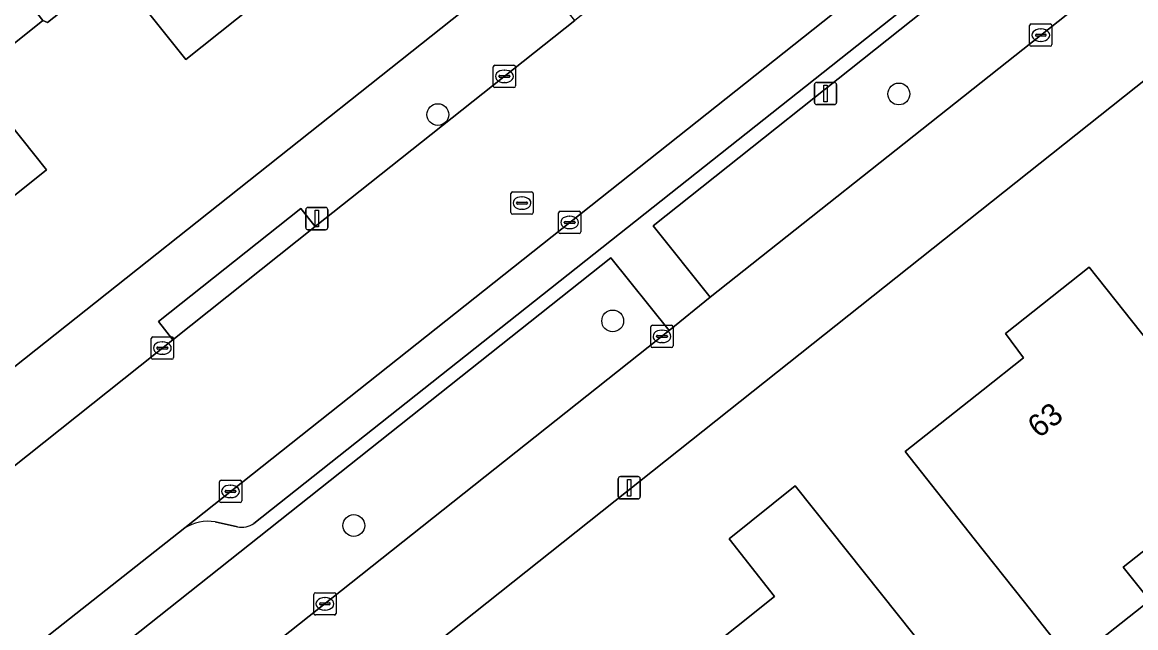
# Model space of a CAD drawing. Extents: x 159499 to 160349, y 382524 to 383273.
# Drawn here: x 159853.23 to 159903.16, y 383035.65 to 383062.81 of the extents above; entities that cross this region are included whole.
import ezdxf

# ---------------------------------------------------------------- set-up
doc = ezdxf.new("R2010")
doc.units = 0
for name, color, linetype in [('IMGEO_Boom', 7, 'Continuous'), ('IMGEO_Erf', 7, 'Continuous'), ('IMGEO_Groenvoorziening', 7, 'Continuous'), ('IMGEO_Kolk', 7, 'Continuous'), ('IMGEO_Lichtmast', 7, 'Continuous'), ('IMGEO_Pand', 7, 'Continuous'), ('IMGEO_Pand_nummerreeks', 7, 'Continuous'), ('IMGEO_Parkeervlak_open', 7, 'Continuous'), ('IMGEO_Rijbaan_lokaal_open', 7, 'Continuous'), ('IMGEO_Rioolput', 7, 'Continuous'), ('IMGEO_Voetpad_open', 7, 'Continuous')]:
    doc.layers.add(name, color=color, linetype=linetype)

msp = doc.modelspace()

# ---------------------------------------------------------------- linework, layer by layer
at = {"layer": 'IMGEO_Boom'}
for centre in [(159892.535, 383059.59), (159871.864, 383058.665), (159879.705, 383049.409), (159868.094, 383040.23)]:
    msp.add_circle(centre, 0.489, dxfattribs=at)
at = {"layer": 'IMGEO_Erf'}
for points in [[(159838.776, 383036.162), (160000, 383164.155)], [(159980.466, 383082.767), (159973.363, 383091.624), (159970.403, 383089.263), (159966.602, 383094.029), (159959.746, 383088.563), (159957.137, 383091.836), (159954.02, 383095.745), (159961.123, 383101.385), (159963.162, 383098.828), (159964.427, 383097.24), (159967.154, 383099.413), (159965.906, 383101.017), (159961.847, 383106.236), (159961.699, 383106.426), (159884.908, 383045.395), (159855.273, 383021.828), (159846.991, 383015.242), (159863.606, 383000), (159868.935, 382995.116), (159884.721, 382980.647)], [(159865.84, 383065.347), (159860.562, 383061.138), (159857.347, 383065.17), (159854.364, 383062.792), (159854.153, 383062.888), (159850.986, 383060.363), (159854.317, 383056.185), (159848.977, 383051.927)]]:
    msp.add_lwpolyline(points, dxfattribs=at)
for points in [[(159904.176, 383047.904), (159908.21, 383042.805), (159902.602, 383038.369), (159903.792, 383036.863), (159900.292, 383034.098), (159898.168, 383036.787), (159895.92, 383039.633), (159892.82, 383043.556), (159896.322, 383046.325), (159898.124, 383047.75), (159897.312, 383048.842), (159901.073, 383051.825)], [(159897.552, 383029.866), (159888.005, 383022.266), (159883.515, 383027.908), (159880.401, 383031.819), (159885.256, 383035.683), (159886.967, 383037.045), (159884.929, 383039.636), (159887.89, 383042.007), (159890.995, 383038.106)]]:
    msp.add_lwpolyline(points, close=True, dxfattribs=at)
at = {"layer": 'IMGEO_Groenvoorziening'}
msp.add_lwpolyline([(159884.082, 383050.481), (159908.378, 383069.746), (159905.827, 383073.006), (159881.522, 383053.674)], close=True, dxfattribs=at)
msp.add_lwpolyline([(159857.845, 383029.611), (159882.241, 383048.977), (159879.615, 383052.244), (159855.318, 383032.955)], dxfattribs=at)
at = {"layer": 'IMGEO_Kolk'}
for p, q in [((159898.401, 383061.804), (159898.401, 383062.656)), ((159898.476, 383062.73), (159899.328, 383062.73)), ((159898.889, 383062.51), (159898.914, 383062.51)), ((159899.402, 383062.656), (159899.402, 383061.804)), ((159898.66, 383062.224), (159898.66, 383062.236)), ((159899.098, 383062.187), (159898.7, 383062.187)), ((159898.703, 383062.273), (159899.101, 383062.273)), ((159898.912, 383061.95), (159898.887, 383061.95)), ((159899.144, 383062.236), (159899.144, 383062.224)), ((159899.328, 383061.73), (159898.476, 383061.73)), ((159874.422, 383060.88), (159875.274, 383060.88)), ((159874.347, 383059.954), (159874.347, 383060.806)), ((159874.606, 383060.374), (159874.606, 383060.386)), ((159875.044, 383060.337), (159874.646, 383060.337)), ((159874.649, 383060.423), (159875.047, 383060.423)), ((159874.835, 383060.66), (159874.86, 383060.66)), ((159875.09, 383060.386), (159875.09, 383060.374)), ((159875.348, 383060.806), (159875.348, 383059.954)), ((159875.274, 383059.88), (159874.422, 383059.88)), ((159874.858, 383060.1), (159874.833, 383060.1)), ((159877.274, 383053.402), (159877.274, 383054.254)), ((159877.349, 383054.328), (159878.201, 383054.328)), ((159877.533, 383053.822), (159877.533, 383053.834)), ((159877.576, 383053.871), (159877.974, 383053.871)), ((159877.762, 383054.108), (159877.787, 383054.108)), ((159878.017, 383053.834), (159878.017, 383053.822)), ((159878.275, 383054.254), (159878.275, 383053.402)), ((159877.971, 383053.785), (159877.573, 383053.785)), ((159877.785, 383053.548), (159877.76, 383053.548)), ((159878.201, 383053.328), (159877.349, 383053.328)), ((159881.414, 383048.29), (159881.414, 383049.142)), ((159881.489, 383049.216), (159882.341, 383049.216)), ((159881.902, 383048.996), (159881.927, 383048.996)), ((159882.415, 383049.142), (159882.415, 383048.29)), ((159859.011, 383047.765), (159859.011, 383048.617)), ((159859.086, 383048.691), (159859.938, 383048.691)), ((159859.499, 383048.471), (159859.524, 383048.471)), ((159860.012, 383048.617), (159860.012, 383047.765)), ((159881.673, 383048.71), (159881.673, 383048.722)), ((159882.111, 383048.673), (159881.713, 383048.673)), ((159881.716, 383048.759), (159882.114, 383048.759)), ((159881.925, 383048.436), (159881.9, 383048.436)), ((159882.157, 383048.722), (159882.157, 383048.71)), ((159859.27, 383048.185), (159859.27, 383048.197)), ((159859.708, 383048.148), (159859.31, 383048.148)), ((159859.313, 383048.234), (159859.711, 383048.234)), ((159859.522, 383047.911), (159859.497, 383047.911)), ((159859.754, 383048.197), (159859.754, 383048.185)), ((159882.341, 383048.216), (159881.489, 383048.216)), ((159859.938, 383047.691), (159859.086, 383047.691)), ((159862.067, 383041.335), (159862.067, 383042.187)), ((159862.142, 383042.261), (159862.994, 383042.261)), ((159862.555, 383042.041), (159862.58, 383042.041)), ((159863.068, 383042.187), (159863.068, 383041.335)), ((159862.326, 383041.755), (159862.326, 383041.767)), ((159862.764, 383041.718), (159862.366, 383041.718)), ((159862.369, 383041.804), (159862.767, 383041.804)), ((159862.578, 383041.481), (159862.553, 383041.481)), ((159862.81, 383041.767), (159862.81, 383041.755)), ((159862.994, 383041.261), (159862.142, 383041.261)), ((159866.299, 383036.291), (159866.299, 383037.143)), ((159866.374, 383037.217), (159867.226, 383037.217)), ((159866.787, 383036.997), (159866.812, 383036.997)), ((159867.3, 383037.143), (159867.3, 383036.291)), ((159866.558, 383036.711), (159866.558, 383036.723)), ((159866.996, 383036.674), (159866.598, 383036.674)), ((159866.601, 383036.76), (159866.999, 383036.76)), ((159866.81, 383036.437), (159866.785, 383036.437)), ((159867.042, 383036.723), (159867.042, 383036.711)), ((159867.226, 383036.217), (159866.374, 383036.217))]:
    msp.add_line(p, q, dxfattribs=at)
for points in [[(159898.401, 383061.804), (159898.401, 383062.656)], [(159898.476, 383062.73), (159899.328, 383062.73)], [(159899.402, 383062.656), (159899.402, 383061.804)], [(159899.328, 383061.73), (159898.476, 383061.73)], [(159874.422, 383060.88), (159875.274, 383060.88)], [(159874.347, 383059.954), (159874.347, 383060.806)], [(159875.348, 383060.806), (159875.348, 383059.954)], [(159875.274, 383059.88), (159874.422, 383059.88)], [(159877.274, 383053.402), (159877.274, 383054.254)], [(159877.349, 383054.328), (159878.201, 383054.328)], [(159878.275, 383054.254), (159878.275, 383053.402)], [(159878.201, 383053.328), (159877.349, 383053.328)], [(159881.414, 383048.29), (159881.414, 383049.142)], [(159881.489, 383049.216), (159882.341, 383049.216)], [(159882.415, 383049.142), (159882.415, 383048.29)], [(159859.011, 383047.765), (159859.011, 383048.617)], [(159859.086, 383048.691), (159859.938, 383048.691)], [(159860.012, 383048.617), (159860.012, 383047.765)], [(159882.341, 383048.216), (159881.489, 383048.216)], [(159859.938, 383047.691), (159859.086, 383047.691)], [(159862.067, 383041.335), (159862.067, 383042.187)], [(159862.142, 383042.261), (159862.994, 383042.261)], [(159863.068, 383042.187), (159863.068, 383041.335)], [(159862.994, 383041.261), (159862.142, 383041.261)], [(159866.299, 383036.291), (159866.299, 383037.143)], [(159866.374, 383037.217), (159867.226, 383037.217)], [(159867.3, 383037.143), (159867.3, 383036.291)], [(159867.226, 383036.217), (159866.374, 383036.217)]]:
    msp.add_lwpolyline(points, dxfattribs=at)
for centre, radius, start, end in [((159898.478, 383062.654), 0.0765, 91.552, 178.448), ((159898.478, 383062.654), 0.0765, 91.552, 178.448), ((159899.326, 383062.654), 0.0765, 1.552, 88.448), ((159899.326, 383062.654), 0.0765, 1.552, 88.448), ((159898.7, 383062.233), 0.0403, 85.8775, 175.7526), ((159898.697, 383062.223), 0.0366, 178.938, 274.7102), ((159899.101, 383062.23), 0.043, 264.8664, 352.4533), ((159899.105, 383062.235), 0.0386, 1.7309, 96.639), ((159898.478, 383061.806), 0.0765, 181.552, 268.448), ((159898.478, 383061.806), 0.0765, 181.552, 268.448), ((159899.326, 383061.806), 0.0765, 271.552, 358.448), ((159899.326, 383061.806), 0.0765, 271.552, 358.448), ((159874.424, 383060.804), 0.0765, 91.552, 178.448), ((159874.424, 383060.804), 0.0765, 91.552, 178.448), ((159875.272, 383060.804), 0.0765, 1.552, 88.448), ((159875.272, 383060.804), 0.0765, 1.552, 88.448), ((159874.646, 383060.383), 0.0403, 85.8775, 175.7526), ((159874.643, 383060.373), 0.0366, 178.938, 274.7102), ((159875.047, 383060.38), 0.043, 264.8664, 352.4533), ((159875.051, 383060.385), 0.0386, 1.7309, 96.639), ((159874.424, 383059.956), 0.0765, 181.552, 268.448), ((159874.424, 383059.956), 0.0765, 181.552, 268.448), ((159875.272, 383059.956), 0.0765, 271.552, 358.448), ((159875.272, 383059.956), 0.0765, 271.552, 358.448), ((159877.351, 383054.252), 0.0765, 91.552, 178.448), ((159877.351, 383054.252), 0.0765, 91.552, 178.448), ((159877.573, 383053.831), 0.0403, 85.8775, 175.7526), ((159877.978, 383053.833), 0.0386, 1.7309, 96.639), ((159878.199, 383054.252), 0.0765, 1.552, 88.448), ((159878.199, 383054.252), 0.0765, 1.552, 88.448), ((159877.351, 383053.404), 0.0765, 181.552, 268.448), ((159877.351, 383053.404), 0.0765, 181.552, 268.448), ((159877.57, 383053.821), 0.0366, 178.938, 274.7102), ((159877.974, 383053.828), 0.043, 264.8664, 352.4533), ((159878.199, 383053.404), 0.0765, 271.552, 358.448), ((159878.199, 383053.404), 0.0765, 271.552, 358.448), ((159881.491, 383049.14), 0.0765, 91.552, 178.448), ((159881.491, 383049.14), 0.0765, 91.552, 178.448), ((159882.339, 383049.14), 0.0765, 1.552, 88.448), ((159882.339, 383049.14), 0.0765, 1.552, 88.448), ((159859.088, 383048.615), 0.0765, 91.552, 178.448), ((159859.088, 383048.615), 0.0765, 91.552, 178.448), ((159859.936, 383048.615), 0.0765, 1.552, 88.448), ((159859.936, 383048.615), 0.0765, 1.552, 88.448), ((159881.713, 383048.719), 0.0403, 85.8775, 175.7526), ((159881.71, 383048.709), 0.0366, 178.938, 274.7102), ((159882.114, 383048.716), 0.043, 264.8664, 352.4533), ((159882.118, 383048.721), 0.0386, 1.7309, 96.639), ((159859.31, 383048.194), 0.0403, 85.8775, 175.7526), ((159859.307, 383048.184), 0.0366, 178.938, 274.7102), ((159859.711, 383048.191), 0.043, 264.8664, 352.4533), ((159859.715, 383048.196), 0.0386, 1.7309, 96.639), ((159881.491, 383048.292), 0.0765, 181.552, 268.448), ((159881.491, 383048.292), 0.0765, 181.552, 268.448), ((159882.339, 383048.292), 0.0765, 271.552, 358.448), ((159882.339, 383048.292), 0.0765, 271.552, 358.448), ((159859.088, 383047.767), 0.0765, 181.552, 268.448), ((159859.088, 383047.767), 0.0765, 181.552, 268.448), ((159859.936, 383047.767), 0.0765, 271.552, 358.448), ((159859.936, 383047.767), 0.0765, 271.552, 358.448), ((159862.144, 383042.185), 0.0765, 91.552, 178.448), ((159862.144, 383042.185), 0.0765, 91.552, 178.448), ((159862.992, 383042.185), 0.0765, 1.552, 88.448), ((159862.992, 383042.185), 0.0765, 1.552, 88.448), ((159862.366, 383041.764), 0.0403, 85.8775, 175.7526), ((159862.363, 383041.754), 0.0366, 178.938, 274.7102), ((159862.767, 383041.761), 0.043, 264.8664, 352.4533), ((159862.771, 383041.766), 0.0386, 1.7309, 96.639), ((159862.144, 383041.337), 0.0765, 181.552, 268.448), ((159862.144, 383041.337), 0.0765, 181.552, 268.448), ((159862.992, 383041.337), 0.0765, 271.552, 358.448), ((159862.992, 383041.337), 0.0765, 271.552, 358.448), ((159866.376, 383037.141), 0.0765, 91.552, 178.448), ((159866.376, 383037.141), 0.0765, 91.552, 178.448), ((159867.224, 383037.141), 0.0765, 1.552, 88.448), ((159867.224, 383037.141), 0.0765, 1.552, 88.448), ((159866.598, 383036.72), 0.0403, 85.8775, 175.7526), ((159866.595, 383036.71), 0.0366, 178.938, 274.7102), ((159866.999, 383036.717), 0.043, 264.8664, 352.4533), ((159867.003, 383036.722), 0.0386, 1.7309, 96.639), ((159866.376, 383036.293), 0.0765, 181.552, 268.448), ((159866.376, 383036.293), 0.0765, 181.552, 268.448), ((159867.224, 383036.293), 0.0765, 271.552, 358.448), ((159867.224, 383036.293), 0.0765, 271.552, 358.448)]:
    msp.add_arc(centre, radius, start, end, dxfattribs=at)
for centre, major_axis, ratio, start_param, end_param in [((159898.888, 383062.23), (-0.387, 0.002), 0.722429, 4.712389, 7.853982), ((159898.913, 383062.23), (-0.39, 0.002), 0.717154, 1.570796, 4.712389), ((159874.834, 383060.38), (-0.387, 0.002), 0.722429, 4.712389, 7.853982), ((159874.859, 383060.38), (-0.39, 0.002), 0.717154, 1.570796, 4.712389), ((159877.761, 383053.828), (-0.387, 0.002), 0.722429, 4.712389, 7.853982), ((159877.786, 383053.828), (-0.39, 0.002), 0.717154, 1.570796, 4.712389), ((159881.901, 383048.716), (-0.387, 0.002), 0.722429, 4.712389, 7.853982), ((159881.926, 383048.716), (-0.39, 0.002), 0.717154, 1.570796, 4.712389), ((159859.498, 383048.191), (-0.387, 0.002), 0.722429, 4.712389, 7.853982), ((159859.523, 383048.191), (-0.39, 0.002), 0.717154, 1.570796, 4.712389), ((159862.554, 383041.761), (-0.387, 0.002), 0.722429, 4.712389, 7.853982), ((159862.579, 383041.761), (-0.39, 0.002), 0.717154, 1.570796, 4.712389), ((159866.786, 383036.717), (-0.387, 0.002), 0.722429, 4.712389, 7.853982), ((159866.811, 383036.717), (-0.39, 0.002), 0.717154, 1.570796, 4.712389)]:
    msp.add_ellipse(centre, major_axis=major_axis, ratio=ratio, start_param=start_param, end_param=end_param, dxfattribs=at)
at = {"layer": 'IMGEO_Lichtmast'}
for p, q in [((159888.753, 383059.212), (159888.753, 383060.012)), ((159888.753, 383060.012), (159888.753, 383059.212)), ((159888.853, 383060.112), (159889.643, 383060.112)), ((159889.643, 383060.112), (159888.853, 383060.112)), ((159889.743, 383060.012), (159889.743, 383059.212)), ((159889.743, 383059.212), (159889.743, 383060.012)), ((159889.643, 383059.112), (159888.853, 383059.112)), ((159888.853, 383059.112), (159889.643, 383059.112)), ((159865.939, 383053.598), (159865.939, 383054.398)), ((159865.939, 383054.398), (159865.939, 383053.598)), ((159866.039, 383054.498), (159866.829, 383054.498)), ((159866.829, 383054.498), (159866.039, 383054.498)), ((159866.929, 383054.398), (159866.929, 383053.598)), ((159866.929, 383053.598), (159866.929, 383054.398)), ((159866.829, 383053.498), (159866.039, 383053.498)), ((159866.039, 383053.498), (159866.829, 383053.498)), ((159880.052, 383042.426), (159880.842, 383042.426)), ((159880.842, 383042.426), (159880.052, 383042.426)), ((159879.952, 383041.526), (159879.952, 383042.326)), ((159879.952, 383042.326), (159879.952, 383041.526)), ((159880.942, 383042.326), (159880.942, 383041.526)), ((159880.942, 383041.526), (159880.942, 383042.326)), ((159880.842, 383041.426), (159880.052, 383041.426)), ((159880.052, 383041.426), (159880.842, 383041.426))]:
    msp.add_line(p, q, dxfattribs=at)
for points in [[(159889.173, 383059.987), (159889.323, 383059.987), (159889.323, 383059.237), (159889.173, 383059.237), (159889.173, 383059.987)], [(159866.359, 383054.373), (159866.509, 383054.373), (159866.509, 383053.623), (159866.359, 383053.623), (159866.359, 383054.373)], [(159880.372, 383042.301), (159880.522, 383042.301), (159880.522, 383041.551), (159880.372, 383041.551), (159880.372, 383042.301)]]:
    msp.add_lwpolyline(points, dxfattribs=at)
for centre, start, end in [((159888.853, 383060.012), 90, 180), ((159888.853, 383060.012), 90, 180), ((159889.643, 383060.012), 0, 90), ((159889.643, 383060.012), 360, 90), ((159888.853, 383059.212), 180, 270), ((159888.853, 383059.212), 180, 270), ((159889.643, 383059.212), 270, 0), ((159889.643, 383059.212), 270, 0), ((159866.039, 383054.398), 90, 180), ((159866.039, 383054.398), 90, 180), ((159866.829, 383054.398), 0, 90), ((159866.829, 383054.398), 360, 90), ((159866.039, 383053.598), 180, 270), ((159866.039, 383053.598), 180, 270), ((159866.829, 383053.598), 270, 0), ((159866.829, 383053.598), 270, 0), ((159880.052, 383042.326), 90, 180), ((159880.052, 383042.326), 90, 180), ((159880.842, 383042.326), 0, 90), ((159880.842, 383042.326), 360, 90), ((159880.052, 383041.526), 180, 270), ((159880.052, 383041.526), 180, 270), ((159880.842, 383041.526), 270, 0), ((159880.842, 383041.526), 270, 0)]:
    msp.add_arc(centre, 0.1, start, end, dxfattribs=at)
at = {"layer": 'IMGEO_Pand'}
for points in [[(159850.344, 383067.711), (159846.067, 383073.05), (159842.482, 383077.529), (159839.135, 383075.609), (159838.659, 383075.395), (159837.551, 383074.691), (159843.385, 383067.234), (159842.625, 383066.64), (159843.664, 383065.313), (159843.439, 383065.137), (159845.758, 383062.229), (159842.704, 383059.793), (159848.977, 383051.927), (159854.317, 383056.185), (159850.986, 383060.363), (159854.153, 383062.888)], [(159859.432, 383073.847), (159856.511, 383071.517), (159855.969, 383072.198), (159853.86, 383070.516), (159849.595, 383075.864), (159846.067, 383073.05), (159850.344, 383067.711), (159854.153, 383062.888), (159854.364, 383062.792), (159857.347, 383065.17), (159860.562, 383061.138), (159865.84, 383065.347), (159866.122, 383064.993), (159866.306, 383065.14)], [(159904.176, 383047.904), (159901.073, 383051.825), (159897.312, 383048.842), (159898.124, 383047.75), (159896.322, 383046.325), (159892.82, 383043.556), (159895.92, 383039.633), (159898.168, 383036.787), (159900.292, 383034.098), (159903.792, 383036.863), (159902.602, 383038.369), (159908.21, 383042.805)], [(159884.929, 383039.636), (159886.967, 383037.045), (159885.256, 383035.683), (159880.401, 383031.819), (159883.515, 383027.908), (159888.005, 383022.266), (159897.552, 383029.866), (159890.995, 383038.106), (159887.89, 383042.007)]]:
    msp.add_lwpolyline(points, close=True, dxfattribs=at)
at = {"layer": 'IMGEO_Parkeervlak_open'}
for points in [[(159897.799, 383069.718), (159860.512, 383040.122)], [(159863.615, 383040.328), (159896.761, 383066.609), (159897.198, 383067.344), (159897.168, 383068.294)], [(159861.877, 383040.401), (159862.881, 383040.165)]]:
    msp.add_lwpolyline(points, dxfattribs=at)
for centre, radius, start, end in [((159861.588, 383038.337), 2.084, 82.0227, 121.0811), ((159863.052, 383041.127), 0.977, 259.8911, 305.15)]:
    msp.add_arc(centre, radius, start, end, dxfattribs=at)
at = {"layer": 'IMGEO_Rijbaan_lokaal_open'}
for points in [[(159957.398, 383108.683), (159942.411, 383096.752), (159936.037, 383091.678), (159934.146, 383090.179), (159909.329, 383070.5), (159908.378, 383069.746), (159884.082, 383050.481), (159882.241, 383048.977), (159857.845, 383029.611)], [(159853.955, 383023.466), (159855.273, 383021.828), (159884.908, 383045.395), (159961.699, 383106.426)]]:
    msp.add_lwpolyline(points, dxfattribs=at)
msp.add_lwpolyline([(159897.799, 383069.718), (159898.558, 383070.332), (159902.989, 383073.853), (159898.684, 383079.284), (159897.791, 383078.578), (159894.8, 383076.206), (159883.119, 383066.94), (159878.007, 383062.885), (159868.382, 383055.25), (159866.363, 383053.643), (159859.981, 383048.564), (159841.883, 383034.159), (159838.443, 383031.433), (159831.353, 383025.815), (159826.116, 383021.665), (159830.398, 383016.259), (159831.979, 383017.516), (159840.676, 383024.425), (159844.437, 383027.413), (159844.915, 383027.791), (159853.149, 383034.305), (159860.512, 383040.122)], close=True, dxfattribs=at)
at = {"layer": 'IMGEO_Rioolput'}
for p, q in [((159875.137, 383054.27), (159875.137, 383055.122)), ((159875.212, 383055.196), (159876.064, 383055.196)), ((159875.625, 383054.976), (159875.65, 383054.976)), ((159876.138, 383055.122), (159876.138, 383054.27)), ((159875.396, 383054.69), (159875.396, 383054.702)), ((159875.834, 383054.653), (159875.436, 383054.653)), ((159875.439, 383054.739), (159875.837, 383054.739)), ((159875.648, 383054.416), (159875.623, 383054.416)), ((159875.88, 383054.702), (159875.88, 383054.69)), ((159876.064, 383054.196), (159875.212, 383054.196))]:
    msp.add_line(p, q, dxfattribs=at)
for points in [[(159875.137, 383054.27), (159875.137, 383055.122)], [(159875.212, 383055.196), (159876.064, 383055.196)], [(159876.138, 383055.122), (159876.138, 383054.27)], [(159876.064, 383054.196), (159875.212, 383054.196)]]:
    msp.add_lwpolyline(points, dxfattribs=at)
for centre, radius, start, end in [((159875.214, 383055.12), 0.0765, 91.552, 178.448), ((159875.214, 383055.12), 0.0765, 91.552, 178.448), ((159876.062, 383055.12), 0.0765, 1.552, 88.448), ((159876.062, 383055.12), 0.0765, 1.552, 88.448), ((159875.436, 383054.699), 0.0403, 85.8775, 175.7526), ((159875.433, 383054.689), 0.0366, 178.938, 274.7102), ((159875.837, 383054.696), 0.043, 264.8664, 352.4533), ((159875.841, 383054.701), 0.0386, 1.7309, 96.639), ((159875.214, 383054.272), 0.0765, 181.552, 268.448), ((159875.214, 383054.272), 0.0765, 181.552, 268.448), ((159876.062, 383054.272), 0.0765, 271.552, 358.448), ((159876.062, 383054.272), 0.0765, 271.552, 358.448)]:
    msp.add_arc(centre, radius, start, end, dxfattribs=at)
for centre, major_axis, ratio, start_param, end_param in [((159875.624, 383054.696), (-0.387, 0.002), 0.722429, 4.712389, 7.853982), ((159875.649, 383054.696), (-0.39, 0.002), 0.717154, 1.570796, 4.712389)]:
    msp.add_ellipse(centre, major_axis=major_axis, ratio=ratio, start_param=start_param, end_param=end_param, dxfattribs=at)
at = {"layer": 'IMGEO_Voetpad_open'}
for points in [[(160003.86, 383167.245), (160000, 383164.155), (159838.776, 383036.162), (159834.352, 383032.405), (159830.825, 383029.654), (159830.707, 383026.63), (159837.797, 383032.248), (159838.443, 383031.433), (159841.883, 383034.159), (159859.981, 383048.564)], [(159859.981, 383048.564), (159859.333, 383049.378), (159865.715, 383054.457), (159866.363, 383053.643), (159868.382, 383055.25), (159878.007, 383062.885), (159877.361, 383063.7), (159882.473, 383067.755), (159883.119, 383066.94), (159894.8, 383076.206), (159894.154, 383077.021), (159897.145, 383079.393), (159897.791, 383078.578), (159898.684, 383079.284), (159900.872, 383081.016), (159907.499, 383086.26), (159906.854, 383087.076), (159909.626, 383089.269), (159910.271, 383088.453), (159920.045, 383096.187), (159919.398, 383097.001), (159924.906, 383101.376), (159925.553, 383100.562), (159944.715, 383115.876)], [(159860.512, 383040.122), (159853.149, 383034.305), (159853.794, 383033.489), (159845.56, 383026.975), (159844.915, 383027.791), (159844.437, 383027.413), (159840.676, 383024.425), (159841.323, 383023.611), (159837.225, 383020.355), (159838.065, 383019.297), (159840.782, 383021.442), (159843.659, 383023.682), (159847.228, 383026.535), (159855.318, 383032.955), (159879.615, 383052.244), (159882.241, 383048.977), (159884.082, 383050.481), (159881.522, 383053.674), (159905.827, 383073.006)], [(159897.168, 383068.294), (159897.198, 383067.344), (159896.761, 383066.609), (159863.615, 383040.328)], [(159862.881, 383040.165), (159861.877, 383040.401)]]:
    msp.add_lwpolyline(points, dxfattribs=at)
msp.add_lwpolyline([(159866.363, 383053.643), (159865.715, 383054.457), (159859.333, 383049.378), (159859.981, 383048.564)], close=True, dxfattribs=at)
for centre, radius, start, end in [((159861.588, 383038.337), 2.084, 82.0227, 121.0811), ((159863.052, 383041.127), 0.977, 259.8911, 305.15)]:
    msp.add_arc(centre, radius, start, end, dxfattribs=at)

# ---------------------------------------------------------------- texts
at = {"layer": 'IMGEO_Pand_nummerreeks'}
msp.add_text('63', height=1, rotation=38.3366, dxfattribs=at).set_placement((159898.816, 383044.116))

doc.saveas('drawing.dxf')
